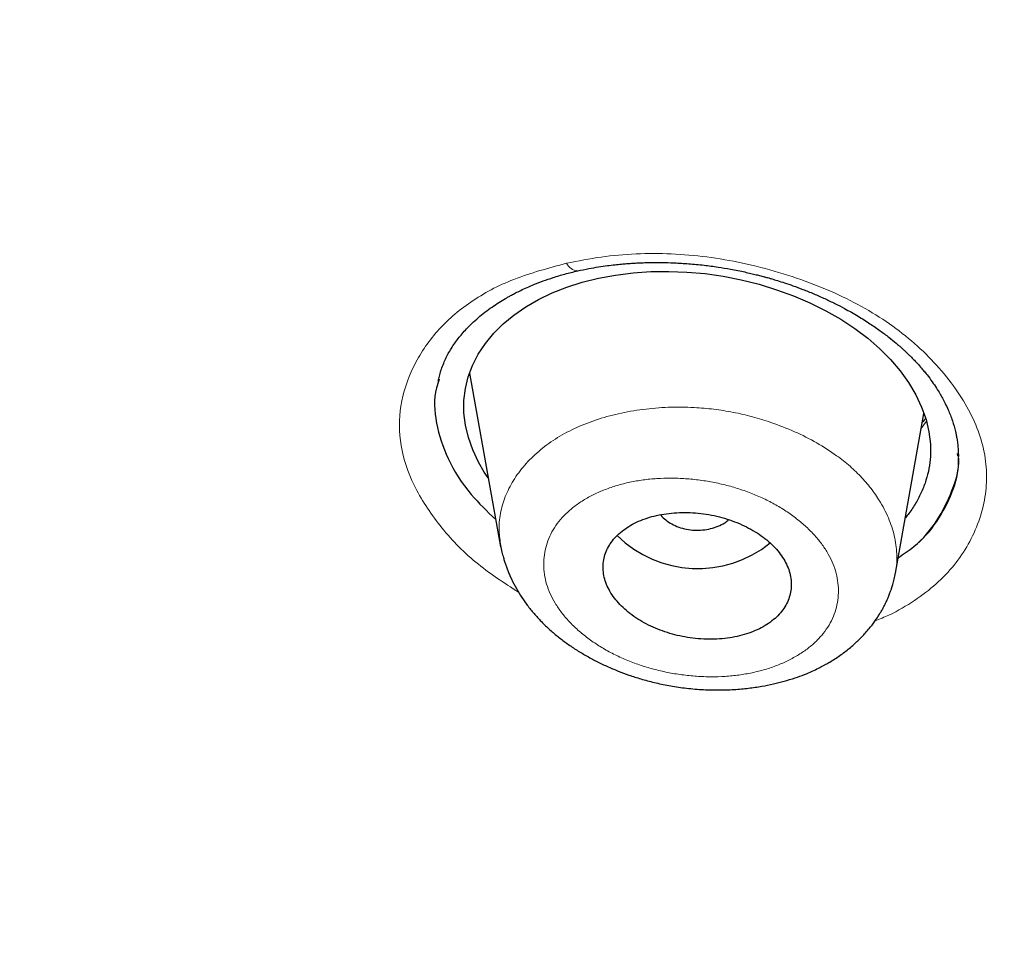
# Model space of a CAD drawing. Header units: millimetres. Extents: x 8 to 1023, y 12 to 832.
# Tile 431 of 656: x 603 to 613, y 756 to 765. Entities that reach past the tile are written whole.
import ezdxf

# ---------------------------------------------------------------- set-up
doc = ezdxf.new("R2010")
doc.units = ezdxf.units.MM

msp = doc.modelspace()

# ---------------------------------------------------------------- linework, layer by layer
at = {"color": 8, "linetype": 'Continuous', "lineweight": 0}
for p, q in [((607.5224, 761.6097), (607.5156, 761.6214)), ((611.8867, 761.1722), (611.8375, 761.1017))]:
    msp.add_line(p, q, dxfattribs=at)
at = {"color": 7, "linetype": 'Continuous', "lineweight": 30}
for p, q in [((607.5188, 761.6298), (607.8149, 759.9702)), ((611.5911, 759.7198), (611.863, 761.2443)), ((612.1862, 760.8399), (612.1843, 760.8615)), ((607.8191, 759.9709), (607.8177, 759.9829))]:
    msp.add_line(p, q, dxfattribs=at)
at = {"color": 7, "linetype": 'Continuous', "lineweight": 30, "flags": 128}
msp.add_lwpolyline([(607.6971, 760.6305), (607.6596, 760.6856), (607.6042, 760.7814), (607.5493, 760.8983), (607.5076, 761.0162), (607.4792, 761.1352), (607.4648, 761.2532), (607.4648, 761.3696), (607.4787, 761.4846), (607.5063, 761.5966), (607.5474, 761.7055), (607.6021, 761.8115), (607.6704, 761.9144), (607.7504, 762.012), (607.8412, 762.1029), (607.9428, 762.1871), (608.055, 762.2646), (608.178, 762.3355), (608.3095, 762.3984), (608.449, 762.4532), (608.5965, 762.4998), (608.752, 762.5381), (608.9154, 762.5683), (609.0829, 762.5896), (609.2521, 762.6017), (609.423, 762.6045), (609.5957, 762.5981), (609.7701, 762.5825), (609.9429, 762.5579), (610.1159, 762.5237), (610.2875, 762.4806), (610.4543, 762.4294), (610.6164, 762.3701), (610.7736, 762.3029), (610.9241, 762.2284), (611.0681, 762.1464), (611.2027, 762.0584), (611.3267, 761.9649), (611.4417, 761.865), (611.5451, 761.7611), (611.6367, 761.6531), (611.7168, 761.541), (611.7851, 761.4248), (611.8411, 761.306), (611.8831, 761.1875), (611.9111, 761.0694), (611.925, 760.9518), (611.9249, 760.8345), (611.9249, 760.8345)], dxfattribs=at)
at = {"color": 8, "linetype": 'Continuous', "lineweight": 0}
msp.add_arc((608.5589, 762.7325), 0.1231, 203.95562, 267.61383, dxfattribs=at)
at = {"color": 7, "linetype": 'Continuous', "lineweight": 30}
msp.add_arc((609.7, 760.863), 1.1008, 225.49414, 308.96569, dxfattribs=at)
for points, knots in [([(599.6821, 745.2961), (599.0446, 745.7096), (597.7695, 746.5367), (595.9542, 747.8518), (594.2149, 749.2184), (592.5608, 750.6392), (590.9929, 752.1097), (589.5142, 753.6274), (588.1274, 755.1896), (586.8349, 756.7932), (585.6396, 758.4355), (584.5439, 760.1136), (583.5509, 761.8245), (582.6624, 763.5651), (581.8795, 765.3316), (581.2029, 767.1208), (580.6338, 768.9292), (580.1729, 770.7536), (579.8213, 772.5906), (579.5798, 774.4368), (579.4493, 776.2889), (579.431, 778.1434), (579.5251, 779.9968), (579.7305, 781.8454), (580.0465, 783.6858), (580.4719, 785.5148), (581.006, 787.3289), (581.6477, 789.1248), (582.3961, 790.8992), (583.2503, 792.6485), (584.2095, 794.3694), (585.2721, 796.0585), (586.4353, 797.7127), (587.6964, 799.3293), (589.0529, 800.9052), (590.5021, 802.4378), (592.0412, 803.924), (593.6677, 805.3611), (595.3789, 806.7463), (597.1721, 808.0765), (599.0443, 809.3489), (600.9914, 810.5616), (603.0093, 811.7126), (605.0941, 812.8), (607.2418, 813.822), (609.4485, 814.7765), (611.7101, 815.6617), (614.0228, 816.4757), (616.3824, 817.2164), (618.7846, 817.8821), (621.2245, 818.472), (623.6973, 818.9854), (626.1985, 819.4217), (628.7233, 819.78), (631.2672, 820.0603), (633.8256, 820.26), (636.3938, 820.3856), (638.1092, 820.4012), (638.967, 820.409)], [0, 0, 0, 0, 0.017858, 0.035716, 0.053573, 0.07143, 0.089286, 0.107143, 0.124999, 0.142856, 0.160713, 0.178571, 0.196429, 0.214287, 0.232143, 0.25, 0.267856, 0.285712, 0.303568, 0.321425, 0.339282, 0.35714, 0.374998, 0.392856, 0.410713, 0.42857, 0.446428, 0.464285, 0.482142, 0.499999, 0.517857, 0.535714, 0.553571, 0.571428, 0.589285, 0.607142, 0.624999, 0.642856, 0.660713, 0.67857, 0.696427, 0.714284, 0.732141, 0.749999, 0.767857, 0.785715, 0.803573, 0.821432, 0.83929, 0.857149, 0.875005, 0.892861, 0.910716, 0.928572, 0.946428, 0.964284, 0.982141, 1, 1, 1, 1]), ([(638.967, 818.009), (638.3628, 818.005), (637.1547, 817.997), (635.3444, 817.9324), (633.5372, 817.8292), (631.733, 817.6837), (629.9321, 817.4971), (628.1379, 817.2696), (626.4058, 817.0102), (624.7401, 816.7233), (623.1417, 816.4128), (621.5609, 816.0704), (619.9978, 815.6959), (618.4524, 815.2896), (616.8706, 814.8359), (615.2571, 814.3322), (613.6167, 813.7756), (612.0058, 813.1834), (610.4243, 812.556), (608.8722, 811.8935), (607.347, 811.1949), (605.8917, 810.4814), (604.506, 809.7569), (603.1916, 809.027), (601.9088, 808.2708), (600.6574, 807.4885), (599.4374, 806.6803), (598.2148, 805.8226), (596.9949, 804.9139), (595.7837, 803.9523), (594.6156, 802.964), (593.4906, 801.949), (592.4085, 800.9075), (591.3676, 799.8379), (590.3979, 798.7733), (589.4984, 797.7185), (588.6689, 796.6799), (587.8834, 795.6272), (587.142, 794.5603), (586.4445, 793.4792), (585.772, 792.3524), (585.1295, 791.1795), (584.5226, 789.9602), (583.9691, 788.7276), (583.4691, 787.4814), (583.0225, 786.2218), (582.6288, 784.9476), (582.2983, 783.6978), (582.0275, 782.4769), (581.8126, 781.29), (581.6459, 780.1015), (581.5271, 778.9115), (581.4564, 777.7195), (581.4331, 776.4921), (581.462, 775.2301), (581.5487, 773.9347), (581.6922, 772.6407), (581.8927, 771.348), (582.1501, 770.0563), (582.4641, 768.7676), (582.8228, 767.5219), (583.2202, 766.3223), (583.6505, 765.1703), (584.1257, 764.0301), (584.6458, 762.9016), (585.2109, 761.7847), (585.8395, 760.646), (586.5358, 759.4877), (587.3046, 758.3122), (588.1254, 757.1535), (588.9985, 756.0114), (589.924, 754.8861), (590.8988, 753.7813), (591.8905, 752.7307), (592.8916, 751.7352), (593.8983, 750.7921), (594.9411, 749.8712), (596.0199, 748.9727), (597.1349, 748.0965), (598.3202, 747.2174), (599.5787, 746.3387), (600.9133, 745.464), (602.288, 744.6186), (603.7029, 743.8026), (605.158, 743.0163), (606.6477, 742.2629), (608.1236, 741.5648), (609.5779, 740.9208), (611.0096, 740.3269), (612.4627, 739.7635), (613.9374, 739.2309), (615.4336, 738.7289), (616.9988, 738.2432), (618.6325, 737.7777), (620.334, 737.3365), (622.053, 736.9342), (623.7893, 736.5709), (625.5429, 736.2467), (627.3103, 735.9623), (629.0381, 735.725), (630.7219, 735.5312), (632.3607, 735.3774), (634.0049, 735.2575), (635.6543, 735.1725), (637.3089, 735.1191), (638.4138, 735.1126), (638.9669, 735.1093)], [0, 0, 0, 0, 0.01003, 0.020054, 0.030083, 0.040124, 0.050187, 0.060282, 0.070362, 0.079553, 0.088711, 0.097842, 0.106955, 0.116055, 0.12515, 0.135215, 0.145244, 0.155247, 0.165233, 0.175211, 0.185191, 0.195231, 0.204429, 0.213609, 0.222777, 0.23194, 0.241107, 0.250284, 0.260264, 0.270231, 0.280194, 0.290164, 0.300149, 0.31016, 0.320251, 0.329484, 0.338685, 0.347862, 0.357022, 0.366175, 0.375328, 0.385279, 0.395221, 0.405163, 0.415118, 0.425096, 0.435106, 0.445185, 0.454404, 0.463594, 0.472765, 0.481925, 0.491084, 0.500249, 0.510205, 0.520158, 0.530119, 0.540101, 0.550114, 0.56017, 0.570237, 0.579425, 0.588586, 0.597726, 0.606856, 0.615983, 0.625115, 0.635087, 0.645061, 0.655045, 0.665052, 0.67509, 0.685171, 0.695207, 0.70436, 0.713496, 0.722621, 0.731743, 0.74087, 0.750008, 0.759978, 0.769956, 0.779952, 0.789974, 0.800033, 0.810138, 0.820182, 0.829338, 0.838477, 0.847605, 0.856731, 0.86586, 0.875, 0.885017, 0.895019, 0.905016, 0.915017, 0.92503, 0.935066, 0.945076, 0.954226, 0.963368, 0.97251, 0.981657, 0.990818, 1, 1, 1, 1]), ([(696.002, 776.4662), (695.9947, 775.965), (695.98, 774.9631), (695.861, 773.4625), (695.6708, 771.9655), (695.4025, 770.472), (695.0581, 768.9822), (694.6463, 767.5288), (694.1731, 766.1154), (693.6441, 764.7452), (693.0498, 763.3902), (692.3902, 762.0503), (691.6534, 760.7038), (690.8365, 759.3537), (689.9364, 758.0034), (688.9673, 756.6765), (687.929, 755.3728), (686.8217, 754.0933), (685.6712, 752.8652), (684.4846, 751.6905), (683.2684, 750.5701), (681.9992, 749.481), (680.6769, 748.4233), (679.2806, 747.3817), (677.8086, 746.3592), (676.2591, 745.3595), (674.6548, 744.3986), (672.9958, 743.4768), (671.2864, 742.597), (669.5682, 741.7786), (667.8504, 741.0217), (666.1375, 740.3241), (664.394, 739.6702), (662.6198, 739.0602), (660.7838, 738.4845), (658.8853, 737.9465), (656.9241, 737.4497), (654.9336, 737.004), (652.9137, 736.6095), (650.8678, 736.2673), (648.8439, 735.9841), (646.8512, 735.7574), (644.8954, 735.5844), (642.9365, 735.4606), (640.9747, 735.3858), (638.9675, 735.3597), (636.9174, 735.3857), (634.8275, 735.4677), (632.743, 735.6052), (630.6644, 735.7981), (628.5941, 736.0462), (626.5779, 736.3425), (624.6214, 736.6824), (622.7274, 737.0617), (620.857, 737.4869), (619.0102, 737.9577), (617.1441, 738.4863), (615.2636, 739.0754), (613.3744, 739.728), (611.5217, 740.4297), (609.7057, 741.1802), (607.9259, 741.9795), (606.2194, 742.8094), (604.5887, 743.6645), (603.0365, 744.5392), (601.5312, 745.4497), (600.0726, 746.3957), (598.6295, 747.3989), (597.2073, 748.4603), (595.8124, 749.5811), (594.4768, 750.7371), (593.2005, 751.9281), (591.9821, 753.1553), (590.8457, 754.3924), (589.7912, 755.6339), (588.8189, 756.8731), (587.909, 758.1332), (587.0612, 759.4142), (586.2599, 760.7421), (585.5103, 762.1155), (584.8181, 763.5329), (584.1993, 764.9653), (583.6538, 766.4127), (583.1805, 767.8781), (582.7877, 769.3322), (582.4726, 770.7709), (582.2317, 772.1876), (582.061, 773.6092), (581.9542, 775.0357), (581.941, 775.9887), (581.9344, 776.4658)], [0, 0, 0, 0, 0.011647, 0.023279, 0.034914, 0.046569, 0.058262, 0.069997, 0.081033, 0.092045, 0.103046, 0.114051, 0.125075, 0.136674, 0.148268, 0.159874, 0.171507, 0.183184, 0.194903, 0.205931, 0.216944, 0.227954, 0.238974, 0.250018, 0.2616, 0.2732, 0.284834, 0.296518, 0.308264, 0.319998, 0.330999, 0.341975, 0.352941, 0.363907, 0.374886, 0.386463, 0.398058, 0.409684, 0.421356, 0.433089, 0.444843, 0.455871, 0.466863, 0.477832, 0.488791, 0.499751, 0.51144, 0.523115, 0.53479, 0.54648, 0.558201, 0.569925, 0.580927, 0.591892, 0.602833, 0.61376, 0.624687, 0.6364, 0.648087, 0.659761, 0.671439, 0.683135, 0.694871, 0.705904, 0.716895, 0.727858, 0.738804, 0.749746, 0.761426, 0.773081, 0.784724, 0.796373, 0.808043, 0.819784, 0.830839, 0.841857, 0.852852, 0.863839, 0.87483, 0.886496, 0.898127, 0.909738, 0.921348, 0.932974, 0.944696, 0.955762, 0.96681, 0.977856, 0.988914, 1, 1, 1, 1]), ([(582.4446, 775.8051), (582.445, 775.7911), (582.4458, 775.7597), (582.4473, 775.709), (582.4492, 775.6493), (582.4515, 775.5807), (582.4542, 775.5046), (582.4574, 775.4212), (582.461, 775.3307), (582.4653, 775.232), (582.4703, 775.1261), (582.4812, 774.9074), (582.4997, 774.5974), (582.5289, 774.2013), (582.5599, 773.8431), (582.5931, 773.5063), (582.6277, 773.1898), (582.6654, 772.8762), (582.7114, 772.5254), (582.7679, 772.1322), (582.8372, 771.6951), (582.9039, 771.3114), (582.9649, 770.9836), (583.0169, 770.7179), (583.0699, 770.4587), (583.122, 770.2148), (583.1725, 769.9868), (583.2213, 769.7741), (583.2599, 769.6108), (583.2883, 769.4935), (583.3062, 769.4202), (583.3228, 769.3526), (583.3375, 769.2938), (583.3495, 769.2456), (583.3588, 769.2091), (583.3656, 769.1821), (583.3715, 769.1587), (583.3785, 769.1315), (583.3875, 769.0963), (583.3983, 769.0544), (583.4104, 769.0074), (583.4279, 768.9406), (583.4513, 768.8515), (583.4818, 768.7374), (583.5157, 768.6128), (583.5529, 768.4778), (583.5937, 768.3328), (583.6383, 768.1769), (583.6859, 768.0141), (583.735, 767.8493), (583.7844, 767.687), (583.8467, 767.4858), (583.9222, 767.2484), (584.011, 766.9775), (584.0978, 766.7204), (584.1822, 766.4768), (584.2647, 766.2447), (584.3469, 766.0189), (584.4296, 765.7964), (584.513, 765.5773), (584.5968, 765.3616), (584.681, 765.1493), (584.7665, 764.9381), (584.8547, 764.7244), (584.9473, 764.5043), (585.0461, 764.2746), (585.1511, 764.0351), (585.2483, 763.8185), (585.3359, 763.6266), (585.4124, 763.4613), (585.4917, 763.2924), (585.5725, 763.123), (585.654, 762.9542), (585.7342, 762.7906), (585.8121, 762.6339), (585.8858, 762.4873), (585.9552, 762.351), (586.0201, 762.2247), (586.0763, 762.1163), (586.1232, 762.0267), (586.16, 761.957), (586.191, 761.8984), (586.2202, 761.8434), (586.2521, 761.7838), (586.2924, 761.7085), (586.3416, 761.6175), (586.3994, 761.5113), (586.4631, 761.3952), (586.533, 761.2692), (586.6085, 761.1343), (586.6899, 760.9906), (586.777, 760.8384), (586.8707, 760.6768), (587.0082, 760.4423), (587.1881, 760.1419), (587.4089, 759.7828), (587.6286, 759.4347), (587.8207, 759.1376), (587.9845, 758.8892), (588.1195, 758.6873), (588.2524, 758.4914), (588.3815, 758.3034), (588.5056, 758.1251), (588.6243, 757.9565), (588.7374, 757.7976), (588.8448, 757.6484), (588.9462, 757.5088), (589.0422, 757.3779), (589.1366, 757.2502), (589.2335, 757.1202), (589.3366, 756.9832), (589.4522, 756.8309), (589.5813, 756.6626), (589.7249, 756.4777), (589.8777, 756.2834), (590.0397, 756.08), (590.2656, 755.8001), (590.5571, 755.4464), (590.8346, 755.1188), (591.0355, 754.8857), (591.1559, 754.7474), (591.2775, 754.6088), (591.4003, 754.4702), (591.5243, 754.3313), (591.6486, 754.1934), (591.7649, 754.0655), (591.8701, 753.9508), (591.9618, 753.8514), (592.0452, 753.7615), (592.1122, 753.6897), (592.1645, 753.6339), (592.2036, 753.5923), (592.2394, 753.5543), (592.2717, 753.52), (592.2997, 753.4905), (592.3218, 753.4672), (592.3394, 753.4485), (592.3567, 753.4303), (592.3781, 753.4078), (592.4054, 753.3792), (592.4402, 753.3427), (592.4829, 753.298), (592.5343, 753.2445), (592.5923, 753.1843), (592.6549, 753.1195), (592.7198, 753.0527), (592.7854, 752.9854), (592.8517, 752.9177), (592.9772, 752.7901), (593.1648, 752.6012), (593.4183, 752.35), (593.6808, 752.094), (593.9679, 751.8186), (594.277, 751.5274), (594.6055, 751.2241), (594.9341, 750.9263), (595.2628, 750.6342), (595.5912, 750.3478), (595.8811, 750.0995), (596.1289, 749.8905), (596.3313, 749.7217), (596.5238, 749.5629), (596.7062, 749.4139), (596.8673, 749.2836), (597.0081, 749.1707), (597.13, 749.0735), (597.2501, 748.9784), (597.3741, 748.8808), (597.5077, 748.7764), (597.6523, 748.6642), (597.808, 748.5443), (597.9749, 748.4169), (598.1532, 748.2819), (598.3418, 748.1405), (598.5384, 747.9946), (598.7388, 747.8473), (598.94, 747.7009), (599.2201, 747.4992), (599.5785, 747.2453), (600.0151, 746.9428), (600.4478, 746.6494), (600.8786, 746.3633), (601.3096, 746.083), (601.7418, 745.8076), (602.1632, 745.5445), (602.5746, 745.2926), (602.9799, 745.0491), (603.3952, 744.8041), (603.8235, 744.5564), (604.2651, 744.306), (604.6297, 744.1035), (604.9104, 743.9498), (605.0993, 743.8473), (605.2804, 743.7499), (605.4519, 743.6584), (605.6137, 743.5727), (605.7658, 743.4928), (605.9081, 743.4185), (606.0182, 743.3614), (606.0971, 743.3206), (606.1456, 743.2956), (606.1866, 743.2745), (606.2193, 743.2577), (606.2451, 743.2445), (606.2688, 743.2323), (606.2958, 743.2185), (606.3341, 743.199), (606.3852, 743.1729), (606.4499, 743.14), (606.5225, 743.1032), (606.6, 743.064), (606.7168, 743.0052), (606.8764, 742.9254), (607.0831, 742.823), (607.3039, 742.7146), (607.5389, 742.6005), (607.7865, 742.4816), (608.0422, 742.3602), (608.3002, 742.2392), (608.5563, 742.1205), (608.8624, 741.9803), (609.2166, 741.8205), (609.6173, 741.643), (610.0083, 741.473), (610.3901, 741.3099), (610.7661, 741.1522), (611.1402, 740.998), (611.6197, 740.8038), (612.2069, 740.572), (612.9043, 740.3058), (613.6236, 740.0406), (614.365, 739.7769), (615.1288, 739.5155), (615.8982, 739.2623), (616.6731, 739.0173), (617.4941, 738.7683), (618.3622, 738.517), (619.2779, 738.2653), (620.1995, 738.0252), (621.1268, 737.7966), (622.0594, 737.5796), (622.9971, 737.3742), (623.9132, 737.1859), (624.807, 737.0135), (625.6779, 736.8562), (626.5516, 736.7089), (627.4278, 736.5718), (628.3063, 736.4448), (629.1873, 736.3278), (630.0707, 736.2208), (630.9566, 736.1239), (631.8446, 736.037), (632.7345, 735.9603), (633.6259, 735.8939), (634.5018, 735.8388), (635.362, 735.7943), (636.2063, 735.7599), (637.0519, 735.7346), (637.899, 735.7185), (638.7918, 735.7112), (639.7291, 735.7144), (640.7097, 735.7301), (641.6884, 735.7581), (642.6654, 735.7983), (643.6407, 735.8507), (644.6145, 735.9153), (645.5595, 735.99), (646.4756, 736.0736), (647.3628, 736.1648), (648.2477, 736.2662), (649.13, 736.3775), (650.0098, 736.4988), (650.8873, 736.6302), (651.7624, 736.7717), (652.6349, 736.9234), (653.5043, 737.085), (654.3703, 737.2566), (655.2325, 737.4379), (656.0744, 737.6255), (656.8959, 737.8185), (657.6972, 738.0163), (658.4943, 738.2228), (659.2869, 738.4379), (660.1162, 738.6733), (660.9807, 738.9307), (661.8791, 739.2114), (662.7702, 739.5032), (663.6538, 739.806), (664.5299, 740.1199), (665.3982, 740.4447), (666.12, 740.7262), (666.7003, 740.9598), (667.1432, 741.1419), (667.5878, 741.3285), (668.0339, 741.5197), (668.4822, 741.7159), (668.9169, 741.9101), (669.34, 742.1029), (669.753, 742.2947), (670.072, 742.4457), (670.2956, 742.5528), (670.4216, 742.6135), (670.5482, 742.6749), (670.6755, 742.737), (670.8035, 742.7998), (670.931, 742.8627), (671.0548, 742.9242), (671.1782, 742.9858), (671.2972, 743.0456), (671.4102, 743.1026), (671.5088, 743.1526), (671.593, 743.1955), (671.6627, 743.2312), (671.716, 743.2585), (671.7578, 743.2799), (671.7942, 743.2987), (671.8353, 743.3199), (671.8837, 743.3449), (671.9413, 743.3747), (672.0137, 743.4123), (672.102, 743.4583), (672.2072, 743.5134), (672.3217, 743.5737), (672.4415, 743.6371), (672.6026, 743.7228), (672.8051, 743.8314), (673.0792, 743.9801), (673.3871, 744.1494), (673.7294, 744.3404), (674.0753, 744.5366), (674.4201, 744.7353), (674.7593, 744.934), (675.1122, 745.1438), (675.4776, 745.3647), (675.8541, 745.5964), (676.2208, 745.826), (676.5831, 746.0568), (676.9441, 746.2907), (677.3081, 746.5308), (677.6751, 746.7771), (678.0469, 747.0312), (678.3605, 747.2495), (678.6122, 747.4273), (678.7975, 747.5596), (678.9733, 747.6861), (679.139, 747.8064), (679.2948, 747.9204), (679.4407, 748.0281), (679.577, 748.1293), (679.6998, 748.2212), (679.8108, 748.3047), (679.9155, 748.3839), (680.023, 748.4656), (680.1372, 748.553), (680.2583, 748.6462), (680.3863, 748.7453), (680.5292, 748.8567), (680.6876, 748.9813), (680.8623, 749.1198), (681.0451, 749.2662), (681.2323, 749.4177), (681.4202, 749.5712), (681.6879, 749.7922), (682.0304, 750.0797), (682.4098, 750.4057), (682.7452, 750.6999), (683.0414, 750.964), (683.3359, 751.2312), (683.633, 751.5055), (683.9348, 751.7892), (684.1756, 752.0197), (684.355, 752.1937), (684.4723, 752.3082), (684.5901, 752.4242), (684.7085, 752.5415), (684.8254, 752.6583), (684.938, 752.7716), (685.0465, 752.8815), (685.1492, 752.9863), (685.2457, 753.0854), (685.3324, 753.1749), (685.4094, 753.2549), (685.4704, 753.3186), (685.5171, 753.3674), (685.5509, 753.4029), (685.5797, 753.4332), (685.6062, 753.4611), (685.6342, 753.4907), (685.6678, 753.5263), (685.7079, 753.5688), (685.7547, 753.6185), (685.8229, 753.6913), (685.9115, 753.7862), (686.0191, 753.9025), (686.13, 754.0232), (686.2614, 754.1673), (686.4141, 754.3365), (686.5889, 754.5324), (686.7695, 754.7377), (686.954, 754.95), (687.2318, 755.2743), (687.5949, 755.7086), (687.9351, 756.1301), (688.1692, 756.427), (688.3029, 756.5985), (688.4352, 756.77), (688.5645, 756.9397), (688.6915, 757.1081), (688.814, 757.2724), (688.9312, 757.4313), (689.0407, 757.5814), (689.1428, 757.7225), (689.2375, 757.8547), (689.3193, 757.97), (689.3899, 758.0701), (689.4527, 758.1598), (689.5172, 758.2523), (689.5856, 758.3512), (689.6583, 758.4571), (689.7409, 758.5781), (689.8336, 758.7153), (689.9371, 758.8699), (690.046, 759.0347), (690.1604, 759.2096), (690.3181, 759.4539), (690.5145, 759.7645), (690.7668, 760.1741), (691.0327, 760.6197), (691.2387, 760.9777), (691.3698, 761.2107), (691.4296, 761.318), (691.4867, 761.421), (691.5389, 761.5161), (691.5847, 761.6002), (691.6242, 761.6731), (691.6555, 761.7313), (691.6797, 761.7764), (691.6976, 761.8097), (691.7117, 761.8361), (691.7222, 761.8559), (691.7312, 761.8729), (691.7415, 761.8921), (691.7553, 761.9182), (691.7724, 761.9505), (691.7915, 761.9867), (691.8208, 762.0424), (691.8614, 762.1198), (691.9142, 762.2215), (691.9714, 762.3325), (692.0505, 762.4875), (692.151, 762.6874), (692.2721, 762.9329), (692.3964, 763.1901), (692.5235, 763.4592), (692.6374, 763.706), (692.738, 763.9283), (692.8242, 764.1223), (692.9085, 764.3151), (692.9887, 764.5016), (693.0633, 764.6782), (693.134, 764.8481), (693.2007, 765.0109), (693.2633, 765.166), (693.3204, 765.3094), (693.3689, 765.4328), (693.4097, 765.5379), (693.4452, 765.6301), (693.481, 765.7239), (693.5216, 765.8312), (693.5676, 765.9544), (693.6192, 766.0944), (693.674, 766.2453), (693.7318, 766.407), (693.7925, 766.5796), (693.8525, 766.7536), (693.9115, 766.928), (693.9682, 767.099), (694.0244, 767.2713), (694.0786, 767.4411), (694.1306, 767.6073), (694.1806, 767.7698), (694.2411, 767.9707), (694.3105, 768.2072), (694.3868, 768.4763), (694.4425, 768.6798), (694.4799, 768.8195), (694.5004, 768.8967), (694.5186, 768.9661), (694.5344, 769.0268), (694.5479, 769.079), (694.559, 769.1224), (694.568, 769.1575), (694.5762, 769.1901), (694.5852, 769.2254), (694.5963, 769.2695), (694.6096, 769.3228), (694.6253, 769.3861), (694.6433, 769.4595), (694.6635, 769.543), (694.686, 769.6366), (694.7104, 769.7404), (694.7369, 769.8541), (694.7736, 770.0152), (694.8188, 770.2193), (694.8764, 770.4898), (694.9362, 770.7841), (694.9971, 771.1012), (695.0534, 771.4122), (695.1053, 771.7172), (695.1536, 772.019), (695.204, 772.3563), (695.2558, 772.7345), (695.3075, 773.1562), (695.354, 773.5879), (695.3951, 774.0283), (695.429, 774.4722), (695.4507, 774.7964), (695.4589, 774.9718), (695.4602, 774.9983)], [0, 0, 0, 0, 0.000308, 0.00069, 0.001145, 0.001674, 0.002276, 0.00292, 0.003632, 0.004411, 0.005257, 0.006152, 0.009626, 0.012651, 0.015604, 0.018178, 0.020695, 0.02317, 0.025678, 0.029092, 0.032585, 0.036159, 0.038302, 0.040463, 0.042551, 0.044541, 0.046341, 0.048052, 0.049674, 0.050287, 0.050886, 0.051446, 0.051921, 0.05231, 0.052613, 0.052804, 0.052961, 0.053179, 0.053464, 0.053812, 0.054194, 0.054604, 0.05543, 0.056351, 0.057369, 0.058452, 0.059626, 0.060891, 0.062239, 0.063584, 0.064902, 0.066193, 0.068489, 0.070695, 0.07281, 0.074779, 0.076663, 0.078501, 0.080325, 0.082135, 0.0839, 0.08565, 0.087387, 0.08913, 0.090952, 0.092859, 0.09485, 0.096926, 0.098274, 0.099656, 0.101071, 0.102516, 0.103918, 0.105323, 0.106643, 0.107879, 0.109031, 0.110099, 0.111082, 0.111784, 0.112377, 0.112857, 0.113276, 0.11378, 0.114377, 0.115197, 0.116102, 0.117093, 0.118169, 0.119332, 0.120556, 0.121864, 0.123254, 0.124726, 0.127926, 0.131043, 0.134078, 0.13703, 0.138843, 0.140623, 0.142364, 0.14403, 0.145612, 0.147112, 0.148529, 0.149862, 0.151113, 0.15228, 0.153387, 0.154557, 0.155794, 0.157098, 0.15869, 0.160373, 0.162145, 0.164008, 0.165957, 0.169858, 0.173805, 0.175097, 0.176394, 0.177695, 0.179001, 0.180312, 0.181628, 0.182918, 0.183956, 0.184904, 0.185762, 0.186531, 0.186966, 0.187365, 0.18773, 0.18806, 0.188352, 0.188581, 0.188733, 0.18889, 0.189107, 0.189383, 0.189718, 0.190161, 0.190677, 0.191267, 0.191909, 0.192557, 0.193211, 0.193869, 0.194531, 0.196938, 0.199405, 0.201934, 0.204523, 0.207615, 0.210672, 0.213694, 0.216683, 0.219637, 0.222551, 0.224419, 0.226191, 0.227867, 0.229446, 0.23093, 0.232027, 0.233066, 0.234053, 0.235094, 0.236222, 0.237439, 0.238744, 0.240137, 0.241618, 0.243188, 0.244814, 0.246468, 0.248106, 0.249729, 0.253273, 0.256743, 0.260138, 0.263484, 0.26681, 0.270115, 0.2734, 0.276392, 0.279395, 0.28247, 0.285617, 0.288837, 0.292128, 0.293531, 0.294898, 0.296193, 0.297416, 0.298566, 0.299645, 0.300653, 0.301588, 0.301976, 0.302323, 0.302612, 0.302842, 0.303015, 0.303155, 0.303344, 0.303584, 0.303961, 0.304422, 0.304945, 0.305488, 0.306049, 0.307393, 0.30883, 0.310362, 0.311986, 0.313704, 0.315477, 0.317252, 0.318998, 0.320714, 0.323489, 0.326185, 0.328803, 0.331343, 0.333818, 0.336286, 0.338754, 0.343278, 0.347803, 0.352328, 0.357176, 0.362024, 0.366874, 0.371725, 0.376579, 0.382198, 0.387818, 0.393438, 0.399057, 0.404677, 0.410297, 0.415916, 0.421067, 0.426217, 0.431363, 0.436505, 0.441643, 0.44678, 0.451918, 0.457057, 0.462198, 0.467338, 0.472478, 0.477619, 0.482467, 0.487317, 0.49217, 0.49703, 0.501898, 0.507534, 0.513158, 0.518775, 0.524387, 0.529996, 0.535605, 0.541214, 0.546354, 0.551494, 0.556634, 0.561772, 0.566907, 0.572047, 0.577191, 0.582339, 0.587488, 0.592639, 0.59779, 0.602941, 0.607798, 0.612655, 0.617512, 0.622369, 0.627226, 0.632845, 0.638459, 0.64407, 0.64968, 0.65529, 0.660898, 0.666508, 0.669406, 0.67233, 0.675279, 0.678255, 0.681257, 0.684301, 0.68705, 0.689866, 0.69275, 0.693613, 0.694482, 0.695357, 0.696238, 0.697125, 0.698018, 0.698897, 0.699709, 0.7006, 0.701391, 0.702082, 0.702673, 0.703163, 0.703553, 0.703797, 0.704045, 0.704323, 0.704664, 0.705071, 0.705543, 0.706196, 0.706944, 0.707779, 0.708635, 0.709499, 0.711221, 0.712975, 0.715398, 0.717879, 0.720418, 0.722964, 0.725469, 0.727931, 0.730829, 0.733666, 0.736441, 0.73918, 0.741976, 0.744786, 0.747659, 0.750595, 0.753592, 0.755153, 0.756652, 0.758075, 0.759422, 0.760694, 0.76189, 0.763011, 0.764057, 0.764932, 0.765771, 0.766663, 0.767617, 0.768632, 0.769708, 0.770846, 0.77225, 0.773737, 0.775308, 0.776945, 0.778574, 0.780189, 0.783939, 0.787607, 0.790333, 0.793014, 0.795703, 0.798467, 0.801307, 0.804223, 0.805343, 0.806474, 0.807615, 0.808768, 0.809931, 0.811049, 0.812089, 0.813144, 0.814106, 0.814973, 0.815747, 0.816426, 0.816815, 0.81716, 0.817451, 0.81769, 0.817966, 0.818306, 0.818714, 0.819191, 0.819737, 0.820807, 0.821917, 0.823067, 0.824256, 0.826025, 0.827874, 0.829805, 0.831814, 0.833841, 0.838883, 0.843888, 0.845453, 0.847015, 0.848572, 0.850125, 0.851625, 0.853136, 0.854564, 0.85591, 0.857172, 0.858352, 0.85945, 0.860254, 0.861023, 0.86184, 0.862717, 0.863654, 0.86465, 0.865925, 0.867287, 0.868734, 0.870268, 0.871888, 0.875148, 0.878391, 0.882556, 0.886693, 0.887618, 0.888542, 0.889446, 0.89026, 0.890977, 0.891598, 0.892122, 0.892465, 0.892749, 0.892973, 0.893137, 0.893255, 0.893404, 0.893628, 0.893917, 0.894227, 0.894552, 0.895334, 0.896195, 0.897134, 0.898152, 0.900125, 0.902192, 0.904352, 0.906606, 0.908953, 0.91054, 0.912168, 0.913799, 0.915348, 0.916812, 0.91819, 0.919568, 0.920848, 0.92203, 0.923114, 0.923897, 0.924625, 0.925385, 0.926208, 0.927268, 0.928417, 0.929652, 0.930976, 0.932387, 0.933885, 0.93524, 0.936655, 0.938067, 0.939448, 0.940799, 0.942118, 0.943407, 0.945689, 0.947868, 0.949944, 0.950626, 0.951255, 0.951815, 0.952306, 0.952726, 0.953077, 0.953358, 0.953576, 0.953864, 0.954213, 0.954643, 0.955153, 0.955745, 0.956418, 0.957172, 0.958007, 0.958924, 0.959918, 0.961895, 0.963844, 0.966437, 0.968978, 0.971468, 0.973907, 0.976298, 0.978703, 0.981989, 0.985351, 0.988789, 0.992305, 0.995867, 0.999377, 1, 1, 1, 1]), ([(608.5538, 762.6095), (608.5884, 762.6169), (608.6539, 762.6309), (608.7486, 762.6471), (608.8325, 762.6592), (608.9053, 762.6679), (608.9664, 762.6741), (609.019, 762.6785), (609.0686, 762.6821), (609.1212, 762.6851), (609.1794, 762.6875), (609.2567, 762.6895), (609.356, 762.6898), (609.48, 762.6864), (609.6164, 762.6781), (609.7561, 762.6646), (609.8895, 762.6469), (609.9978, 762.6289), (610.083, 762.6126), (610.148, 762.599), (610.2064, 762.5857), (610.2573, 762.5734), (610.2965, 762.5634), (610.3236, 762.5562), (610.3416, 762.5514), (610.359, 762.5466), (610.3811, 762.5404), (610.4162, 762.5303), (610.4666, 762.5151), (610.5342, 762.4935), (610.6153, 762.4658), (610.709, 762.4311), (610.8108, 762.39), (610.9137, 762.3446), (611.0116, 762.2976), (611.1186, 762.2422), (611.2309, 762.1785), (611.3444, 762.1071), (611.4421, 762.0395), (611.5252, 761.977), (611.5844, 761.9288), (611.6249, 761.8942), (611.6505, 761.8716), (611.6735, 761.8507), (611.6944, 761.8312), (611.7154, 761.8111), (611.7387, 761.7883), (611.7662, 761.7603), (611.7976, 761.7271), (611.8307, 761.6902), (611.863, 761.6522), (611.9009, 761.6052), (611.9414, 761.5508), (611.9817, 761.4912), (612.014, 761.4388), (612.0419, 761.3897), (612.0686, 761.3382), (612.1022, 761.2661), (612.1364, 761.1775), (612.1596, 761.0968), (612.173, 761.0354), (612.1803, 760.995), (612.1868, 760.9475), (612.1917, 760.8932), (612.1922, 760.8554), (612.1925, 760.8352)], [0, 0, 0, 0, 0.022453, 0.042388, 0.059811, 0.074728, 0.087142, 0.097055, 0.106534, 0.116905, 0.128436, 0.141127, 0.16256, 0.186646, 0.213382, 0.24167, 0.267533, 0.290619, 0.304577, 0.317283, 0.328739, 0.338943, 0.347339, 0.352052, 0.355096, 0.358066, 0.362488, 0.368364, 0.37921, 0.392976, 0.409651, 0.429228, 0.451671, 0.474589, 0.496425, 0.517184, 0.548166, 0.57642, 0.601959, 0.624798, 0.644915, 0.653342, 0.661155, 0.668354, 0.674941, 0.681106, 0.68888, 0.698186, 0.709412, 0.722218, 0.73478, 0.746824, 0.76815, 0.787427, 0.804063, 0.818289, 0.834325, 0.85341, 0.88731, 0.920372, 0.930903, 0.944043, 0.959945, 0.978601, 1, 1, 1, 1]), ([(607.2196, 761.5552), (607.2225, 761.5697), (607.2282, 761.5983), (607.2438, 761.654), (607.2647, 761.7119), (607.2881, 761.7659), (607.3145, 761.8179), (607.344, 761.8685), (607.3749, 761.9151), (607.4092, 761.9617), (607.4474, 762.0087), (607.491, 762.0573), (607.5425, 762.1091), (607.601, 762.1619), (607.6647, 762.2137), (607.7311, 762.2624), (607.7966, 762.3058), (607.849, 762.3377), (607.8892, 762.3607), (607.9217, 762.3787), (607.9612, 762.3995), (608.0106, 762.4241), (608.0706, 762.4519), (608.1418, 762.4822), (608.2252, 762.5144), (608.3215, 762.5474), (608.4316, 762.5804), (608.5118, 762.5995), (608.5537, 762.6095)], [0, 0, 0, 0, 0.040933, 0.080779, 0.119755, 0.157643, 0.194499, 0.230665, 0.273156, 0.31165, 0.346865, 0.386501, 0.430896, 0.476604, 0.523002, 0.569519, 0.611799, 0.648912, 0.665522, 0.683029, 0.705355, 0.732587, 0.764737, 0.801822, 0.843861, 0.890878, 0.942908, 1, 1, 1, 1]), ([(607.2285, 761.5724), (607.2187, 761.5452), (607.1712, 761.4125), (607.1883, 761.1528), (607.2994, 760.8072), (607.4971, 760.4925), (607.6867, 760.31), (607.7683, 760.2315)], [0, 0, 0, 0, 0.062765, 0.306527, 0.550666, 0.806736, 1, 1, 1, 1]), ([(611.8792, 761.1985), (611.8738, 761.1914), (611.8638, 761.1782), (611.8528, 761.165), (611.8477, 761.1589)], [0, 0, 0, 0, 0.538222, 1, 1, 1, 1]), ([(611.6172, 759.8665), (611.6691, 759.9011), (611.8213, 760.0027), (612.0003, 760.2204), (612.1379, 760.5049), (612.2046, 760.717), (612.1945, 760.8309), (612.1939, 760.8388)], [0, 0, 0, 0, 0.1412873, 0.4139777, 0.6975, 0.9792654, 1, 1, 1, 1]), ([(611.9249, 760.8345), (611.9212, 760.7961), (611.9138, 760.7192), (611.8847, 760.6064), (611.8435, 760.4964), (611.7883, 760.3906), (611.7355, 760.3078), (611.697, 760.2622), (611.6854, 760.2484)], [0, 0, 0, 0, 0.182849, 0.367354, 0.552765, 0.7366, 0.920686, 1, 1, 1, 1]), ([(609.3871, 759.1572), (609.4183, 759.1475), (609.4806, 759.128), (609.579, 759.107), (609.6801, 759.0926), (609.7827, 759.0859), (609.8841, 759.0869), (609.9829, 759.0959), (610.078, 759.1126), (610.1679, 759.1365), (610.2514, 759.1677), (610.3278, 759.2054), (610.396, 759.249), (610.455, 759.2983), (610.5044, 759.3523), (610.5438, 759.4103), (610.5723, 759.4718), (610.5902, 759.5359), (610.5971, 759.6019), (610.5926, 759.669), (610.5772, 759.7364), (610.551, 759.8034), (610.514, 759.8691), (610.4668, 759.9327), (610.41, 759.9935), (610.3438, 760.0507), (610.2694, 760.1035), (610.1875, 760.1513), (610.099, 760.1933), (610.0051, 760.229), (609.9071, 760.258), (609.8062, 760.2795), (609.7037, 760.2936), (609.6011, 760.2999), (609.4999, 760.2982), (609.4012, 760.2887), (609.3064, 760.2717), (609.217, 760.2471), (609.1338, 760.2156), (609.0579, 760.1775), (608.9905, 760.1334), (608.932, 760.0839), (608.8831, 760.0296), (608.8446, 759.9713), (608.8166, 759.9096), (608.7994, 759.8454), (608.7935, 759.7793), (608.7985, 759.7122), (608.8145, 759.6447), (608.8416, 759.5778), (608.8792, 759.5123), (608.9269, 759.4489), (608.9845, 759.3884), (609.0509, 759.3316), (609.1252, 759.2793), (609.2068, 759.2324), (609.294, 759.1908), (609.3561, 759.1684), (609.3871, 759.1572)], [0, 0, 0, 0, 0.017392, 0.034785, 0.052967, 0.071207, 0.08939, 0.107555, 0.125778, 0.143944, 0.161968, 0.180048, 0.198072, 0.215894, 0.233771, 0.251592, 0.269238, 0.286939, 0.304584, 0.322155, 0.339781, 0.357351, 0.37498, 0.392665, 0.410293, 0.428091, 0.445946, 0.463744, 0.481749, 0.499814, 0.517819, 0.535977, 0.554194, 0.572352, 0.590538, 0.608782, 0.626968, 0.645047, 0.663182, 0.681261, 0.699148, 0.71709, 0.734976, 0.752669, 0.770416, 0.788109, 0.805689, 0.823324, 0.840903, 0.858499, 0.876151, 0.893746, 0.911439, 0.929189, 0.946882, 0.964569, 0.982312, 1, 1, 1, 1]), ([(609.3462, 760.2774), (609.3471, 760.276), (609.3585, 760.2574), (609.3937, 760.2266), (609.4502, 760.1874), (609.5174, 760.1574), (609.591, 760.1371), (609.6689, 760.1281), (609.7476, 760.1302), (609.8249, 760.1424), (609.8718, 760.1593), (609.8952, 760.1678)], [0, 0, 0, 0, 0.0100216, 0.1337451, 0.2575162, 0.3812873, 0.5050108, 0.6287343, 0.7525054, 0.8762765, 1, 1, 1, 1]), ([(609.8952, 760.1678), (609.9174, 760.178), (609.9554, 760.1954), (609.9846, 760.22), (609.9968, 760.2302)], [0, 0, 0, 0, 0.584301, 1, 1, 1, 1]), ([(607.8152, 759.9843), (607.8194, 759.9628), (607.8271, 759.9232), (607.8409, 759.8711), (607.8531, 759.8301), (607.8643, 759.7957), (607.877, 759.7605), (607.8914, 759.7239), (607.9154, 759.6682), (607.9514, 759.5955), (608.0033, 759.507), (608.0626, 759.4205), (608.1254, 759.341), (608.1966, 759.2619), (608.2742, 759.1864), (608.3574, 759.1153), (608.4436, 759.0497), (608.5344, 758.9881), (608.6301, 758.9302), (608.7293, 758.8767), (608.8325, 758.8272), (608.937, 758.783), (609.0457, 758.7426), (609.1603, 758.7058), (609.287, 758.6718), (609.4258, 758.6422), (609.5765, 758.6191), (609.7352, 758.6046), (609.8939, 758.6), (610.0447, 758.6048), (610.1831, 758.6171), (610.3089, 758.6354), (610.4221, 758.6579), (610.5288, 758.6847), (610.6273, 758.7149), (610.7169, 758.7477), (610.7913, 758.7791), (610.8514, 758.8076), (610.8948, 758.8301), (610.9306, 758.8498), (610.9671, 758.8708), (611.0115, 758.8984), (611.0594, 758.9306), (611.106, 758.9646), (611.151, 759.0001), (611.1926, 759.0356), (611.2305, 759.0707), (611.2645, 759.1044), (611.2986, 759.1406), (611.3333, 759.1804), (611.3659, 759.221), (611.3937, 759.2587), (611.4172, 759.2929), (611.437, 759.3238), (611.4557, 759.355), (611.4758, 759.3908), (611.4967, 759.4316), (611.5158, 759.4732), (611.5292, 759.5054), (611.5384, 759.5292), (611.5458, 759.5495), (611.5552, 759.5768), (611.567, 759.6149), (611.5802, 759.6644), (611.5874, 759.7015), (611.5914, 759.722)], [0, 0, 0, 0, 0.013266, 0.02442, 0.033565, 0.041857, 0.050572, 0.059712, 0.069274, 0.09225, 0.114331, 0.135142, 0.156755, 0.177857, 0.201632, 0.223305, 0.244657, 0.266556, 0.288702, 0.310634, 0.33237, 0.354942, 0.3758, 0.39855, 0.423198, 0.449754, 0.478237, 0.508657, 0.53933, 0.56806, 0.594838, 0.619656, 0.642504, 0.663371, 0.685783, 0.705318, 0.722044, 0.735977, 0.747087, 0.752739, 0.761712, 0.773958, 0.786595, 0.798749, 0.810068, 0.822895, 0.834239, 0.843676, 0.854272, 0.866694, 0.878268, 0.888556, 0.897657, 0.905736, 0.912899, 0.921716, 0.932876, 0.943197, 0.952041, 0.955946, 0.959928, 0.966145, 0.974903, 0.986192, 1, 1, 1, 1])]:
    msp.add_open_spline(points, degree=3, knots=knots, dxfattribs=at)
at = {"color": 8, "linetype": 'Continuous', "lineweight": 0}
for points, knots in [([(582.6587, 776.3319), (582.666, 775.8342), (582.6807, 774.8393), (582.7998, 773.3489), (582.9901, 771.8618), (583.2586, 770.3778), (583.6025, 768.9005), (584.0119, 767.4639), (584.4801, 766.0718), (585.0022, 764.724), (585.588, 763.3913), (586.2377, 762.0735), (586.9636, 760.7482), (587.7693, 759.4177), (588.659, 758.0852), (589.6184, 756.7741), (590.6475, 755.4846), (591.7447, 754.2192), (592.8828, 753.0064), (594.0535, 751.8487), (595.2512, 750.7461), (596.4996, 749.6754), (597.7989, 748.6364), (599.1751, 747.61), (600.6302, 746.5995), (602.1659, 745.6088), (603.7541, 744.6577), (605.3949, 743.7466), (607.0823, 742.8789), (608.7756, 742.0734), (610.4663, 741.3295), (612.153, 740.6435), (613.8715, 739.9999), (615.6219, 739.3988), (617.4379, 738.8297), (619.3186, 738.2968), (621.2633, 737.8045), (623.2347, 737.3634), (625.2328, 736.9737), (627.2531, 736.6365), (629.2486, 736.3583), (631.212, 736.1361), (633.1403, 735.9667), (635.0738, 735.8456), (637.0122, 735.7728), (638.9932, 735.7478), (641.0136, 735.7741), (643.0697, 735.8554), (645.1203, 735.991), (647.1653, 736.1809), (649.2058, 736.4254), (651.1983, 736.7181), (653.1372, 737.055), (655.0159, 737.4315), (656.871, 737.8537), (658.7025, 738.3214), (660.546, 738.8447), (662.3971, 739.4256), (664.2507, 740.0667), (666.0688, 740.7556), (667.8513, 741.4922), (669.6018, 742.278), (671.2852, 743.0961), (672.8985, 743.9417), (674.4358, 744.8077), (675.9267, 745.7092), (677.3711, 746.6461), (678.7974, 747.6378), (680.2005, 748.6854), (681.5749, 749.7903), (682.8917, 750.9306), (684.151, 752.1063), (685.3538, 753.3181), (686.4755, 754.5392), (687.5161, 755.7638), (688.4753, 756.9854), (689.3728, 758.227), (690.209, 759.4887), (691.0009, 760.7987), (691.7432, 762.1569), (692.4294, 763.5626), (693.043, 764.9853), (693.5842, 766.4252), (694.0525, 767.8813), (694.4399, 769.3214), (694.7496, 770.7402), (694.986, 772.1337), (695.1535, 773.5304), (695.2584, 774.9302), (695.2713, 775.8648), (695.2778, 776.3324)], [0, 0, 0, 0, 0.0117137, 0.0234149, 0.0351216, 0.0468522, 0.0586247, 0.070364, 0.0813631, 0.0923367, 0.1032992, 0.1142649, 0.1252481, 0.1368316, 0.148424, 0.1600419, 0.1717018, 0.1834199, 0.1951477, 0.206154, 0.2171342, 0.2281014, 0.2390684, 0.2500482, 0.2616874, 0.2733323, 0.2849979, 0.2966994, 0.3084517, 0.3201468, 0.3311024, 0.3420458, 0.3529893, 0.3639449, 0.3749251, 0.3865672, 0.398212, 0.409874, 0.4215681, 0.4333088, 0.4450345, 0.4560332, 0.4670091, 0.4779743, 0.4889413, 0.4999221, 0.5115701, 0.5232038, 0.5348379, 0.5464871, 0.5581659, 0.5699121, 0.5809668, 0.5919838, 0.6029753, 0.6139537, 0.6249313, 0.6365724, 0.6481884, 0.6597941, 0.6714039, 0.6830322, 0.6947667, 0.7058318, 0.7168559, 0.7278515, 0.7388313, 0.7498078, 0.7614587, 0.7730925, 0.7847248, 0.7963708, 0.8080459, 0.8197857, 0.8308292, 0.8418316, 0.8528066, 0.8637681, 0.8747299, 0.8864319, 0.8981149, 0.9097963, 0.9214933, 0.9332235, 0.9449736, 0.9560095, 0.967015, 0.9780052, 0.9889952, 1, 1, 1, 1]), ([(608.4464, 762.6825), (608.5554, 762.7042), (608.7701, 762.7469), (609.1069, 762.7759), (609.4458, 762.7765), (609.7881, 762.7467), (610.1332, 762.687), (610.4772, 762.5982), (610.8109, 762.4851), (611.1233, 762.3489), (611.4073, 762.1917), (611.6626, 762.0136), (611.8891, 761.8147), (612.0844, 761.5977), (612.2457, 761.3702), (612.3655, 761.1381), (612.4401, 760.9058), (612.4695, 760.6738), (612.4537, 760.442), (612.3934, 760.2141), (612.2949, 759.9958), (612.1584, 759.7942), (611.9858, 759.6128), (611.7754, 759.4534), (611.5771, 759.3355), (611.4405, 759.28), (611.3955, 759.2618)], [0, 0, 0, 0, 0.043925, 0.086438, 0.128184, 0.169844, 0.212103, 0.255622, 0.299647, 0.342174, 0.383878, 0.425474, 0.467682, 0.511193, 0.555178, 0.597712, 0.639476, 0.681186, 0.723563, 0.767294, 0.811198, 0.85369, 0.895412, 0.937043, 0.979266, 1, 1, 1, 1]), ([(607.9885, 759.5346), (607.8461, 759.6274), (607.5524, 759.8187), (607.221, 760.1723), (606.972, 760.55), (606.8427, 760.94), (606.842, 761.3261), (606.966, 761.6958), (607.1887, 762.0357), (607.5155, 762.3211), (607.9355, 762.5457), (608.2736, 762.6362), (608.4464, 762.6825)], [0, 0, 0, 0, 0.0958615, 0.197638, 0.3003558, 0.3983252, 0.4961735, 0.5985454, 0.7011401, 0.7992844, 0.8974229, 1, 1, 1, 1]), ([(607.8177, 759.9829), (607.8105, 760.0298), (607.7947, 760.1328), (607.8091, 760.2904), (607.8552, 760.4523), (607.9335, 760.6072), (608.0408, 760.7525), (608.1752, 760.8856), (608.3345, 761.0038), (608.5172, 761.1043), (608.7208, 761.1854), (608.9414, 761.2468), (609.1752, 761.2879), (609.4183, 761.308), (609.6461, 761.3062), (609.8541, 761.2881), (610.0402, 761.2584), (610.2236, 761.2168), (610.3413, 761.1792), (610.4002, 761.1604)], [0, 0, 0, 0, 0.052169, 0.11467, 0.177326, 0.240382, 0.30367, 0.366966, 0.430056, 0.492822, 0.555633, 0.6187, 0.681973, 0.745374, 0.808848, 0.856531, 0.904287, 0.952112, 1, 1, 1, 1]), ([(610.4002, 761.1604), (610.4768, 761.1321), (610.6298, 761.0754), (610.8405, 760.9673), (611.0164, 760.8547), (611.1588, 760.7416), (611.2721, 760.6321), (611.3696, 760.5158), (611.4604, 760.3806), (611.5366, 760.2264), (611.5896, 760.0546), (611.6066, 759.8971), (611.604, 759.7853), (611.5918, 759.7321), (611.5891, 759.7201)], [0, 0, 0, 0, 0.100662, 0.201141, 0.301198, 0.3759, 0.450607, 0.525755, 0.601263, 0.702208, 0.803093, 0.903499, 0.978341, 1, 1, 1, 1]), ([(611.617, 759.8654), (611.6667, 759.8984), (611.817, 759.9983), (611.9971, 760.2082), (612.1407, 760.4839), (612.2008, 760.6915), (612.1895, 760.804), (612.1886, 760.8132)], [0, 0, 0, 0, 0.1380378, 0.4179401, 0.697033, 0.9753004, 1, 1, 1, 1]), ([(610.1595, 760.5027), (610.1162, 760.5173), (610.0296, 760.5463), (609.8949, 760.5794), (609.7575, 760.6045), (609.6182, 760.6206), (609.4793, 760.6282), (609.3429, 760.6266), (609.2102, 760.6157), (609.0816, 760.5956), (608.9582, 760.5669), (608.8412, 760.5298), (608.7315, 760.4844), (608.6296, 760.4312), (608.5369, 760.371), (608.4552, 760.3044), (608.3854, 760.2319), (608.3277, 760.1541), (608.2825, 760.0712), (608.2505, 759.9842), (608.2312, 759.8941), (608.2252, 759.8014), (608.2322, 759.7076), (608.253, 759.6137), (608.2874, 759.5212), (608.3355, 759.4302), (608.3962, 759.3414), (608.469, 759.2557), (608.5534, 759.1738), (608.6488, 759.0963), (608.7532, 759.0242), (608.8657, 758.959), (608.9852, 758.9013), (609.1112, 758.8513), (609.2422, 758.8092), (609.3768, 758.7755), (609.5145, 758.7505), (609.654, 758.7342), (609.793, 758.7265), (609.9295, 758.7281), (610.0622, 758.7389), (610.1907, 758.759), (610.314, 758.7877), (610.4311, 758.8249), (610.5408, 758.8702), (610.6428, 758.9236), (610.7357, 758.9839), (610.8176, 759.0506), (610.8875, 759.1231), (610.9451, 759.2012), (610.9904, 759.2839), (611.0228, 759.3705), (611.042, 759.4605), (611.0478, 759.5531), (611.0406, 759.647), (611.0197, 759.7408), (610.9849, 759.8335), (610.937, 759.9245), (610.8759, 760.0136), (610.8022, 760.0993), (610.7176, 760.1815), (610.6224, 760.259), (610.5181, 760.3311), (610.4054, 760.3964), (610.2862, 760.4547), (610.2018, 760.4867), (610.1595, 760.5027)], [0, 0, 0, 0, 0.015601, 0.031132, 0.046741, 0.062575, 0.078384, 0.093962, 0.10946, 0.125031, 0.14064, 0.156161, 0.171738, 0.187514, 0.203294, 0.218858, 0.23436, 0.249951, 0.265412, 0.281137, 0.296789, 0.312422, 0.328327, 0.343927, 0.359382, 0.374857, 0.39047, 0.405989, 0.421567, 0.437357, 0.453183, 0.46877, 0.484276, 0.499862, 0.515489, 0.531044, 0.546676, 0.562534, 0.57837, 0.593955, 0.609439, 0.624977, 0.64061, 0.656143, 0.671719, 0.687481, 0.703337, 0.718937, 0.734431, 0.749976, 0.765596, 0.781123, 0.796706, 0.812493, 0.828305, 0.843878, 0.859372, 0.874949, 0.89038, 0.906154, 0.921796, 0.93743, 0.953329, 0.96895, 0.984452, 1, 1, 1, 1])]:
    msp.add_open_spline(points, degree=3, knots=knots, dxfattribs=at)

doc.saveas('drawing.dxf')
